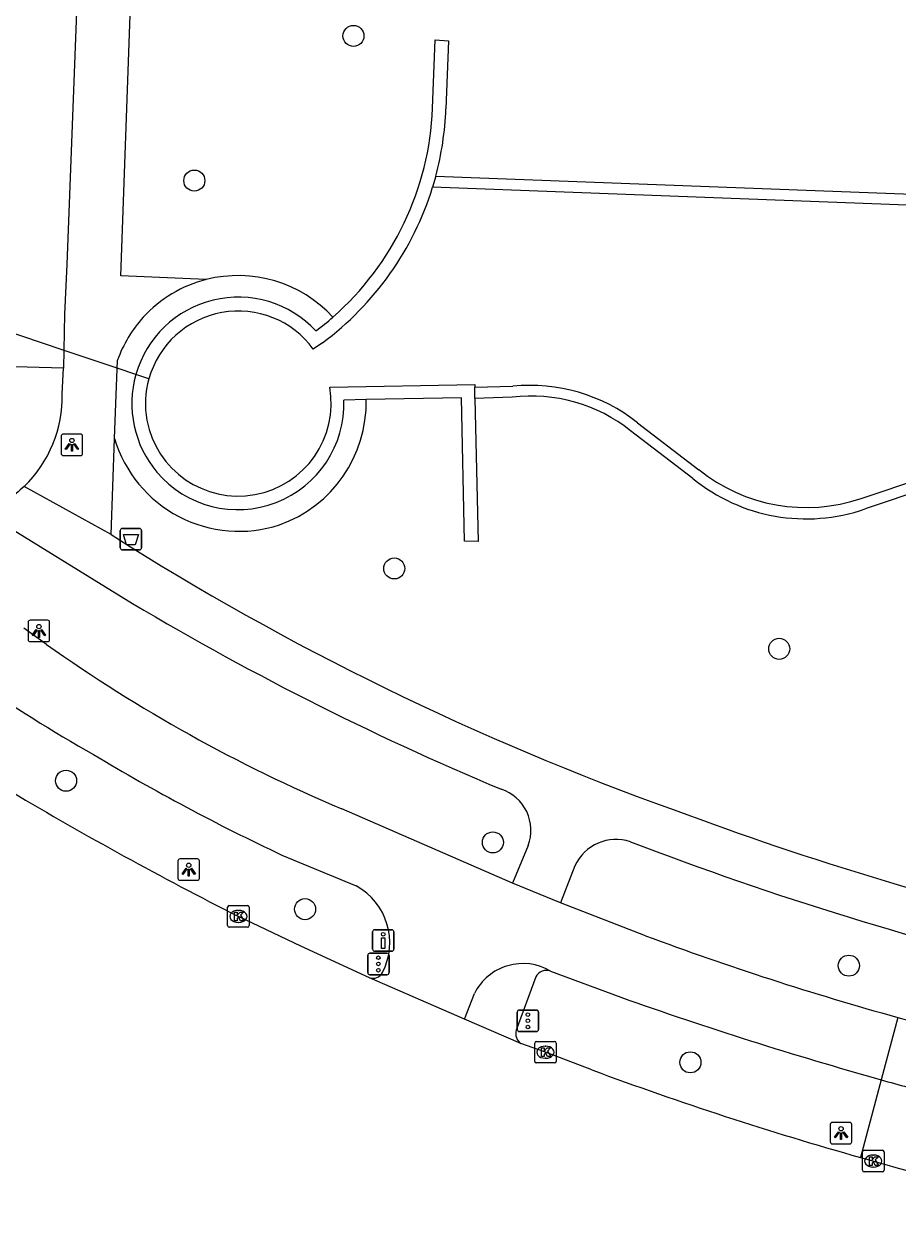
# Model space of a CAD drawing. Extents: x 160077 to 160945, y 386481 to 387498.
# Drawn here: x 160622.7 to 160663.2, y 386490 to 386545.9 of the extents above; entities that cross this region are included whole.
import ezdxf

# ---------------------------------------------------------------- set-up
doc = ezdxf.new("R2010")
doc.units = 0
for name, color, linetype in [('IMGEO_Afvalbak', 7, 'Continuous'), ('IMGEO_Berm_groen', 7, 'Continuous'), ('IMGEO_Boom', 7, 'Continuous'), ('IMGEO_Drukknoppaal', 7, 'Continuous'), ('IMGEO_Duiker', 7, 'Continuous'), ('IMGEO_Fietspad_gesloten', 7, 'Continuous'), ('IMGEO_Fietspad_open', 7, 'Continuous'), ('IMGEO_Kolk', 7, 'Continuous'), ('IMGEO_Lichtpunt', 7, 'Continuous'), ('IMGEO_Muur', 7, 'Continuous'), ('IMGEO_Rijbaan_regionaal_gesloten', 7, 'Continuous'), ('IMGEO_Verkeersregelinstallatiepaal', 7, 'Continuous'), ('IMGEO_Voetpad_open', 7, 'Continuous')]:
    doc.layers.add(name, color=color, linetype=linetype)

msp = doc.modelspace()

# ---------------------------------------------------------------- linework, layer by layer
at = {"layer": 'IMGEO_Afvalbak'}
for p, q in [((160627.122, 386521.587), (160627.122, 386522.387)), ((160627.122, 386522.387), (160627.122, 386521.587)), ((160627.222, 386522.487), (160628.012, 386522.487)), ((160628.012, 386522.487), (160627.222, 386522.487)), ((160628.112, 386522.387), (160628.112, 386521.587)), ((160628.112, 386521.587), (160628.112, 386522.387)), ((160628.012, 386521.487), (160627.222, 386521.487)), ((160627.222, 386521.487), (160628.012, 386521.487))]:
    msp.add_line(p, q, dxfattribs=at)
msp.add_lwpolyline([(160627.265, 386522.201), (160627.969, 386522.201), (160627.82, 386521.731), (160627.414, 386521.731), (160627.265, 386522.201)], dxfattribs=at)
for centre, start, end in [((160627.222, 386522.387), 90, 180), ((160627.222, 386522.387), 90, 180), ((160628.012, 386522.387), 0, 90), ((160628.012, 386522.387), 360, 90), ((160627.222, 386521.587), 180, 270), ((160627.222, 386521.587), 180, 270), ((160628.012, 386521.587), 270, 0), ((160628.012, 386521.587), 270, 0)]:
    msp.add_arc(centre, 0.1, start, end, dxfattribs=at)
at = {"layer": 'IMGEO_Berm_groen'}
msp.add_lwpolyline([(160662.473, 386496.854), (160661.508, 386493.243)], dxfattribs=at)
at = {"layer": 'IMGEO_Boom'}
for centre in [(160637.954, 386545.382), (160630.561, 386538.656), (160639.849, 386520.625), (160657.732, 386516.888), (160624.603, 386510.758), (160644.43, 386507.891), (160635.707, 386504.786), (160660.967, 386502.16), (160653.607, 386497.666)]:
    msp.add_circle(centre, 0.489, dxfattribs=at)
at = {"layer": 'IMGEO_Drukknoppaal'}
for p, q in [((160638.844, 386502.929), (160638.844, 386503.729)), ((160638.844, 386503.729), (160638.844, 386502.929)), ((160638.944, 386503.829), (160639.734, 386503.829)), ((160639.734, 386503.829), (160638.944, 386503.829)), ((160639.834, 386503.729), (160639.834, 386502.929)), ((160639.834, 386502.929), (160639.834, 386503.729)), ((160639.734, 386502.829), (160638.944, 386502.829)), ((160638.944, 386502.829), (160639.734, 386502.829))]:
    msp.add_line(p, q, dxfattribs=at)
msp.add_lwpolyline([(160639.414, 386503.454), (160639.414, 386502.954), (160639.264, 386502.954), (160639.264, 386503.454), (160639.414, 386503.454)], dxfattribs=at)
msp.add_circle((160639.339, 386503.619), 0.085, dxfattribs=at)
for centre, start, end in [((160638.944, 386503.729), 90, 180), ((160638.944, 386503.729), 90, 180), ((160639.734, 386503.729), 0, 90), ((160639.734, 386503.729), 360, 90), ((160638.944, 386502.929), 180, 270), ((160638.944, 386502.929), 180, 270), ((160639.734, 386502.929), 270, 0), ((160639.734, 386502.929), 270, 0)]:
    msp.add_arc(centre, 0.1, start, end, dxfattribs=at)
at = {"layer": 'IMGEO_Duiker'}
msp.add_lwpolyline([(160628.451, 386529.442), (160627.845, 386529.645), (160626.971, 386529.938), (160624.467, 386530.778), (160620.609, 386532.071), (160611.599, 386535.093)], dxfattribs=at)
at = {"layer": 'IMGEO_Fietspad_gesloten'}
for points in [[(160624.477, 386529.933), (160620.523, 386530.049)], [(160624.421, 386528.736), (160624.477, 386529.933)], [(160623.698, 386517.095), (160622.643, 386517.85)], [(160645.349, 386505.991), (160637.412, 386509.451)], [(160634.63, 386507.302), (160638.082, 386505.864)], [(160647.579, 386505.081), (160645.349, 386505.991)], [(160651.518, 386503.553), (160647.579, 386505.081)], [(160647.109, 386501.903), (160650.374, 386500.69)], [(160643.119, 386499.677), (160643.579, 386500.869)], [(160663.247, 386499.753), (160662.473, 386496.854)]]:
    msp.add_lwpolyline(points, dxfattribs=at)
for centre, radius, start, end in [((160618.628, 386528.601), 5.794, 314.1053, 1.3385), ((160625.381, 386520.953), 4.423, 127.9549, 154.2088), ((160665.803, 386576.511), 72.823, 234.67681, 247.05377), ((160657.303, 386568.078), 64.301, 234.88809, 240.74232), ((160675.825, 386594.91), 96.81, 238.93976, 244.8161), ((160636.627, 386503.224), 3.014, 332.5862, 61.1409), ((160701.264, 386637.097), 142.508, 249.56927, 254.52781), ((160645.823, 386499.751), 2.507, 59.1348, 153.5177), ((160638.854, 386502.089), 0.515, 252.0777, 330.5781), ((160715.257, 386684.337), 194.772, 250.54153, 254.27593), ((160701.015, 386636.116), 141.496, 254.51916, 257.54594), ((160700.62, 386631.629), 140.07, 254.19634, 254.71688)]:
    msp.add_arc(centre, radius, start, end, dxfattribs=at)
at = {"layer": 'IMGEO_Fietspad_open'}
msp.add_lwpolyline([(160627.454, 386608.528), (160627.347, 386605.61), (160624.634, 386534.751), (160624.537, 386532.454), (160624.477, 386529.933)], dxfattribs=at)
at = {"layer": 'IMGEO_Kolk'}
for p, q in [((160632.109, 386504.025), (160632.109, 386504.877)), ((160632.184, 386504.951), (160633.036, 386504.951)), ((160632.597, 386504.731), (160632.622, 386504.731)), ((160633.11, 386504.877), (160633.11, 386504.025)), ((160633.036, 386503.951), (160632.184, 386503.951)), ((160632.62, 386504.171), (160632.595, 386504.171)), ((160646.372, 386497.712), (160646.372, 386498.564)), ((160646.447, 386498.638), (160647.299, 386498.638)), ((160646.86, 386498.418), (160646.885, 386498.418)), ((160647.373, 386498.564), (160647.373, 386497.712)), ((160646.883, 386497.858), (160646.858, 386497.858)), ((160647.299, 386497.638), (160646.447, 386497.638)), ((160661.601, 386492.651), (160661.601, 386493.503)), ((160661.676, 386493.577), (160662.528, 386493.577)), ((160662.089, 386493.357), (160662.114, 386493.357)), ((160662.602, 386493.503), (160662.602, 386492.651)), ((160662.112, 386492.797), (160662.087, 386492.797)), ((160662.528, 386492.577), (160661.676, 386492.577))]:
    msp.add_line(p, q, dxfattribs=at)
for points in [[(160632.109, 386504.025), (160632.109, 386504.877)], [(160632.184, 386504.951), (160633.036, 386504.951)], [(160632.43, 386504.651), (160632.553, 386504.651), (160632.553, 386504.5), (160632.683, 386504.651), (160632.847, 386504.651), (160632.701, 386504.5), (160632.854, 386504.251), (160632.702, 386504.251), (160632.617, 386504.415), (160632.553, 386504.348), (160632.553, 386504.251), (160632.43, 386504.251), (160632.43, 386504.651)], [(160633.11, 386504.877), (160633.11, 386504.025)], [(160633.036, 386503.951), (160632.184, 386503.951)], [(160646.372, 386497.712), (160646.372, 386498.564)], [(160646.447, 386498.638), (160647.299, 386498.638)], [(160646.693, 386498.338), (160646.816, 386498.338), (160646.816, 386498.187), (160646.946, 386498.338), (160647.11, 386498.338), (160646.964, 386498.187), (160647.117, 386497.938), (160646.965, 386497.938), (160646.88, 386498.102), (160646.816, 386498.035), (160646.816, 386497.938), (160646.693, 386497.938), (160646.693, 386498.338)], [(160647.373, 386498.564), (160647.373, 386497.712)], [(160647.299, 386497.638), (160646.447, 386497.638)], [(160661.601, 386492.651), (160661.601, 386493.503)], [(160661.676, 386493.577), (160662.528, 386493.577)], [(160661.922, 386493.277), (160662.045, 386493.277), (160662.045, 386493.126), (160662.175, 386493.277), (160662.339, 386493.277), (160662.193, 386493.126), (160662.346, 386492.877), (160662.194, 386492.877), (160662.109, 386493.041), (160662.045, 386492.974), (160662.045, 386492.877), (160661.922, 386492.877), (160661.922, 386493.277)], [(160662.602, 386493.503), (160662.602, 386492.651)], [(160662.528, 386492.577), (160661.676, 386492.577)]]:
    msp.add_lwpolyline(points, dxfattribs=at)
for centre, start, end in [((160632.186, 386504.875), 91.552, 178.448), ((160632.186, 386504.875), 91.552, 178.448), ((160633.034, 386504.875), 1.552, 88.448), ((160633.034, 386504.875), 1.552, 88.448), ((160632.186, 386504.027), 181.552, 268.448), ((160632.186, 386504.027), 181.552, 268.448), ((160633.034, 386504.027), 271.552, 358.448), ((160633.034, 386504.027), 271.552, 358.448), ((160646.449, 386498.562), 91.552, 178.448), ((160646.449, 386498.562), 91.552, 178.448), ((160647.297, 386498.562), 1.552, 88.448), ((160647.297, 386498.562), 1.552, 88.448), ((160646.449, 386497.714), 181.552, 268.448), ((160646.449, 386497.714), 181.552, 268.448), ((160647.297, 386497.714), 271.552, 358.448), ((160647.297, 386497.714), 271.552, 358.448), ((160661.678, 386493.501), 91.552, 178.448), ((160661.678, 386493.501), 91.552, 178.448), ((160662.526, 386493.501), 1.552, 88.448), ((160662.526, 386493.501), 1.552, 88.448), ((160661.678, 386492.653), 181.552, 268.448), ((160661.678, 386492.653), 181.552, 268.448), ((160662.526, 386492.653), 271.552, 358.448), ((160662.526, 386492.653), 271.552, 358.448)]:
    msp.add_arc(centre, 0.0765, start, end, dxfattribs=at)
for centre, major_axis, ratio, start_param, end_param in [((160632.596, 386504.451), (-0.387, 0.002), 0.722429, 4.712389, 7.853982), ((160632.621, 386504.451), (-0.39, 0.002), 0.717154, 1.570796, 4.712389), ((160646.859, 386498.138), (-0.387, 0.002), 0.722429, 4.712389, 7.853982), ((160646.884, 386498.138), (-0.39, 0.002), 0.717154, 1.570796, 4.712389), ((160662.088, 386493.077), (-0.387, 0.002), 0.722429, 4.712389, 7.853982), ((160662.113, 386493.077), (-0.39, 0.002), 0.717154, 1.570796, 4.712389)]:
    msp.add_ellipse(centre, major_axis=major_axis, ratio=ratio, start_param=start_param, end_param=end_param, dxfattribs=at)
at = {"layer": 'IMGEO_Lichtpunt'}
for p, q in [((160625.278, 386526.871), (160624.47, 386526.871)), ((160625.278, 386526.871), (160624.47, 386526.871)), ((160624.376, 386526.776), (160624.376, 386525.969)), ((160624.376, 386526.776), (160624.376, 386525.969)), ((160625.372, 386525.969), (160625.372, 386526.776)), ((160625.372, 386525.969), (160625.372, 386526.776)), ((160624.47, 386525.875), (160625.278, 386525.875)), ((160624.47, 386525.875), (160625.278, 386525.875)), ((160622.843, 386518.125), (160622.843, 386517.318)), ((160622.843, 386518.125), (160622.843, 386517.318)), ((160623.745, 386518.22), (160622.937, 386518.22)), ((160623.745, 386518.22), (160622.937, 386518.22)), ((160623.839, 386517.318), (160623.839, 386518.125)), ((160623.839, 386517.318), (160623.839, 386518.125)), ((160622.937, 386517.224), (160623.745, 386517.224)), ((160622.937, 386517.224), (160623.745, 386517.224)), ((160629.802, 386507.029), (160629.802, 386506.222)), ((160629.802, 386507.029), (160629.802, 386506.222)), ((160630.704, 386507.124), (160629.896, 386507.124)), ((160630.704, 386507.124), (160629.896, 386507.124)), ((160630.798, 386506.222), (160630.798, 386507.029)), ((160630.798, 386506.222), (160630.798, 386507.029)), ((160629.896, 386506.128), (160630.704, 386506.128)), ((160629.896, 386506.128), (160630.704, 386506.128)), ((160660.106, 386494.779), (160660.106, 386493.972)), ((160660.106, 386494.779), (160660.106, 386493.972)), ((160661.008, 386494.874), (160660.2, 386494.874)), ((160661.008, 386494.874), (160660.2, 386494.874)), ((160661.102, 386493.972), (160661.102, 386494.779)), ((160661.102, 386493.972), (160661.102, 386494.779)), ((160660.2, 386493.878), (160661.008, 386493.878)), ((160660.2, 386493.878), (160661.008, 386493.878))]:
    msp.add_line(p, q, dxfattribs=at)
for points in [[(160624.75, 386526.44), (160624.789, 386526.412), (160624.601, 386526.15), (160624.563, 386526.177), (160624.75, 386526.44)], [(160624.852, 386526.392), (160624.899, 386526.392), (160624.899, 386526.07), (160624.852, 386526.07), (160624.852, 386526.392)], [(160624.962, 386526.412), (160625, 386526.439), (160625.187, 386526.177), (160625.148, 386526.149), (160624.962, 386526.412)], [(160623.217, 386517.789), (160623.256, 386517.761), (160623.068, 386517.499), (160623.03, 386517.526), (160623.217, 386517.789)], [(160623.319, 386517.741), (160623.366, 386517.741), (160623.366, 386517.419), (160623.319, 386517.419), (160623.319, 386517.741)], [(160623.429, 386517.761), (160623.467, 386517.788), (160623.654, 386517.526), (160623.615, 386517.498), (160623.429, 386517.761)], [(160630.176, 386506.693), (160630.215, 386506.665), (160630.027, 386506.403), (160629.989, 386506.43), (160630.176, 386506.693)], [(160630.388, 386506.665), (160630.426, 386506.692), (160630.613, 386506.43), (160630.574, 386506.402), (160630.388, 386506.665)], [(160630.278, 386506.645), (160630.325, 386506.645), (160630.325, 386506.323), (160630.278, 386506.323), (160630.278, 386506.645)], [(160660.48, 386494.443), (160660.519, 386494.415), (160660.331, 386494.153), (160660.293, 386494.18), (160660.48, 386494.443)], [(160660.582, 386494.395), (160660.629, 386494.395), (160660.629, 386494.073), (160660.582, 386494.073), (160660.582, 386494.395)], [(160660.692, 386494.415), (160660.73, 386494.442), (160660.917, 386494.18), (160660.878, 386494.152), (160660.692, 386494.415)]]:
    msp.add_lwpolyline(points, dxfattribs=at)
for centre in [(160624.875, 386526.574), (160623.342, 386517.923), (160630.301, 386506.827), (160660.605, 386494.577)]:
    msp.add_circle(centre, 0.0994, dxfattribs=at)
for centre, start, end in [((160624.47, 386526.776), 90, 180), ((160624.47, 386526.776), 90, 180), ((160625.278, 386526.776), 0, 90), ((160625.278, 386526.776), 0, 90), ((160624.47, 386525.969), 180, 270), ((160624.47, 386525.969), 180, 270), ((160625.278, 386525.969), 270, 0), ((160625.278, 386525.969), 270, 360), ((160622.937, 386518.125), 90, 180), ((160622.937, 386518.125), 90, 180), ((160623.745, 386518.125), 0, 90), ((160623.745, 386518.125), 0, 90), ((160622.937, 386517.318), 180, 270), ((160622.937, 386517.318), 180, 270), ((160623.745, 386517.318), 270, 0), ((160623.745, 386517.318), 270, 360), ((160629.896, 386507.029), 90, 180), ((160629.896, 386507.029), 90, 180), ((160630.704, 386507.029), 0, 90), ((160630.704, 386507.029), 0, 90), ((160629.896, 386506.222), 180, 270), ((160629.896, 386506.222), 180, 270), ((160630.704, 386506.222), 270, 0), ((160630.704, 386506.222), 270, 360), ((160660.2, 386494.779), 90, 180), ((160660.2, 386494.779), 90, 180), ((160661.008, 386494.779), 0, 90), ((160661.008, 386494.779), 0, 90), ((160660.2, 386493.972), 180, 270), ((160660.2, 386493.972), 180, 270), ((160661.008, 386493.972), 270, 0), ((160661.008, 386493.972), 270, 360)]:
    msp.add_arc(centre, 0.0946, start, end, dxfattribs=at)
at = {"layer": 'IMGEO_Muur'}
for points in [[(160641.628, 386542.018), (160641.749, 386545.198), (160642.373, 386545.156), (160642.249, 386541.994)], [(160641.776, 386538.858), (160641.629, 386538.348)], [(160641.776, 386538.858), (160693.006, 386536.92)], [(160700.829, 386536.096), (160641.629, 386538.348)], [(160636.509, 386531.112), (160636.089, 386530.819)], [(160636.853, 386529.052), (160643.585, 386529.173), (160643.588, 386529.048)], [(160643.588, 386529.048), (160645.352, 386529.094)], [(160643.599, 386528.523), (160643.588, 386529.048)], [(160643.599, 386528.523), (160643.742, 386521.872), (160643.119, 386521.888), (160642.967, 386528.553), (160638.547, 386528.474)], [(160645.334, 386528.587), (160643.599, 386528.523)], [(160638.547, 386528.474), (160637.51, 386528.455)], [(160651.146, 386527.398), (160653.999, 386525.217)], [(160653.72, 386524.812), (160650.831, 386527.027)], [(160661.54, 386523.881), (160670.219, 386526.784)], [(160670.361, 386526.302), (160661.725, 386523.394)]]:
    msp.add_lwpolyline(points, dxfattribs=at)
for centre, radius, start, end in [((160627.993, 386542.559), 13.646, 311.2936, 357.7293), ((160628.004, 386542.539), 14.255, 345.0361, 357.8094), ((160628.037, 386542.536), 14.223, 306.5607, 342.8749), ((160632.599, 386528.294), 4.942, 43.0232, 164.1355), ((160632.604, 386528.279), 4.313, 36.0862, 164.3531), ((160627.81, 386542.788), 13.939, 307.0705, 311.2379), ((160632.598, 386528.294), 4.941, 164.1309, 220.2394), ((160632.605, 386528.278), 4.314, 164.3509, 190.1795), ((160632.602, 386528.305), 4.316, 190.5354, 9.9651), ((160646.17, 386521.145), 7.991, 51.4915, 95.8772), ((160646.216, 386521.23), 7.41, 51.4779, 96.8352), ((160632.586, 386528.287), 4.927, 220.2678, 1.9566), ((160658.985, 386531.411), 7.951, 231.1642, 288.7427), ((160658.986, 386531.237), 8.307, 230.6603, 289.2494)]:
    msp.add_arc(centre, radius, start, end, dxfattribs=at)
at = {"layer": 'IMGEO_Rijbaan_regionaal_gesloten'}
for points in [[(160638.696, 386501.599), (160635.508, 386503.066), (160632.61, 386504.451)], [(160643.119, 386499.677), (160638.696, 386501.599)], [(160645.735, 386498.537), (160643.119, 386499.677)], [(160649.028, 386497.313), (160646.873, 386498.138), (160645.735, 386498.537)]]:
    msp.add_lwpolyline(points, dxfattribs=at)
for centre, radius, start, end in [((160712.193, 386661.691), 176.233, 239.24603, 243.15494), ((160706.1, 386651.145), 164.078, 249.64516, 254.23028), ((160708.078, 386655.281), 168.597, 253.96536, 258.593)]:
    msp.add_arc(centre, radius, start, end, dxfattribs=at)
at = {"layer": 'IMGEO_Verkeersregelinstallatiepaal'}
for p, q in [((160638.616, 386501.84), (160638.616, 386502.64)), ((160638.616, 386502.64), (160638.616, 386501.84)), ((160638.716, 386502.74), (160639.506, 386502.74)), ((160639.506, 386502.74), (160638.716, 386502.74)), ((160639.606, 386502.64), (160639.606, 386501.84)), ((160639.606, 386501.84), (160639.606, 386502.64)), ((160639.506, 386501.74), (160638.716, 386501.74)), ((160638.716, 386501.74), (160639.506, 386501.74)), ((160645.56, 386499.198), (160645.56, 386499.998)), ((160645.56, 386499.998), (160645.56, 386499.198)), ((160645.66, 386500.098), (160646.45, 386500.098)), ((160646.45, 386500.098), (160645.66, 386500.098)), ((160646.55, 386499.998), (160646.55, 386499.198)), ((160646.55, 386499.198), (160646.55, 386499.998)), ((160646.45, 386499.098), (160645.66, 386499.098)), ((160645.66, 386499.098), (160646.45, 386499.098))]:
    msp.add_line(p, q, dxfattribs=at)
for centre in [(160639.111, 386502.53), (160639.111, 386502.24), (160639.111, 386501.95), (160646.055, 386499.888), (160646.055, 386499.598), (160646.055, 386499.308)]:
    msp.add_circle(centre, 0.085, dxfattribs=at)
for centre, start, end in [((160638.716, 386502.64), 90, 180), ((160638.716, 386502.64), 90, 180), ((160639.506, 386502.64), 0, 90), ((160639.506, 386502.64), 360, 90), ((160638.716, 386501.84), 180, 270), ((160638.716, 386501.84), 180, 270), ((160639.506, 386501.84), 270, 0), ((160639.506, 386501.84), 270, 0), ((160645.66, 386499.998), 90, 180), ((160645.66, 386499.998), 90, 180), ((160646.45, 386499.998), 0, 90), ((160646.45, 386499.998), 360, 90), ((160645.66, 386499.198), 180, 270), ((160645.66, 386499.198), 180, 270), ((160646.45, 386499.198), 270, 0), ((160646.45, 386499.198), 270, 0)]:
    msp.add_arc(centre, 0.1, start, end, dxfattribs=at)
at = {"layer": 'IMGEO_Voetpad_open'}
for points in [[(160631.116, 386534.056), (160627.14, 386534.229), (160627.599, 386546.775)], [(160626.857, 386526.659), (160626.985, 386530.302)], [(160626.701, 386522.201), (160626.857, 386526.659)], [(160626.701, 386522.201), (160622.661, 386524.44)], [(160621.399, 386522.877), (160627.158, 386519.317)], [(160646.068, 386507.748), (160645.349, 386505.991)], [(160648.244, 386506.797), (160647.579, 386505.081)], [(160646.424, 386501.636), (160645.505, 386499.158)]]:
    msp.add_lwpolyline(points, dxfattribs=at)
for centre, radius, start, end in [((160632.593, 386528.259), 5.982, 42.574, 104.2886), ((160632.591, 386528.263), 5.978, 104.2874, 137.4558), ((160632.898, 386528.116), 6.304, 138.3547, 159.7093), ((160632.501, 386528.352), 6.047, 289.5338, 1.1548), ((160632.641, 386528.389), 6.037, 196.6552, 288.1646), ((160696.704, 386632.14), 130.335, 237.51347, 250.33702), ((160697.671, 386636.438), 136.709, 238.95003, 247.25742), ((160644.198, 386508.457), 2, 339.2355, 71.8751), ((160706.743, 386653.133), 153.5, 249.44481, 264.58252), ((160650.154, 386505.937), 2.094, 71.5051, 155.749), ((160706.82, 386653.501), 155.978, 248.95878, 264.67067), ((160646.907, 386501.408), 0.534, 67.8421, 154.7477), ((160646.098, 386499.025), 0.608, 167.3182, 233.3281)]:
    msp.add_arc(centre, radius, start, end, dxfattribs=at)

doc.saveas('drawing.dxf')
